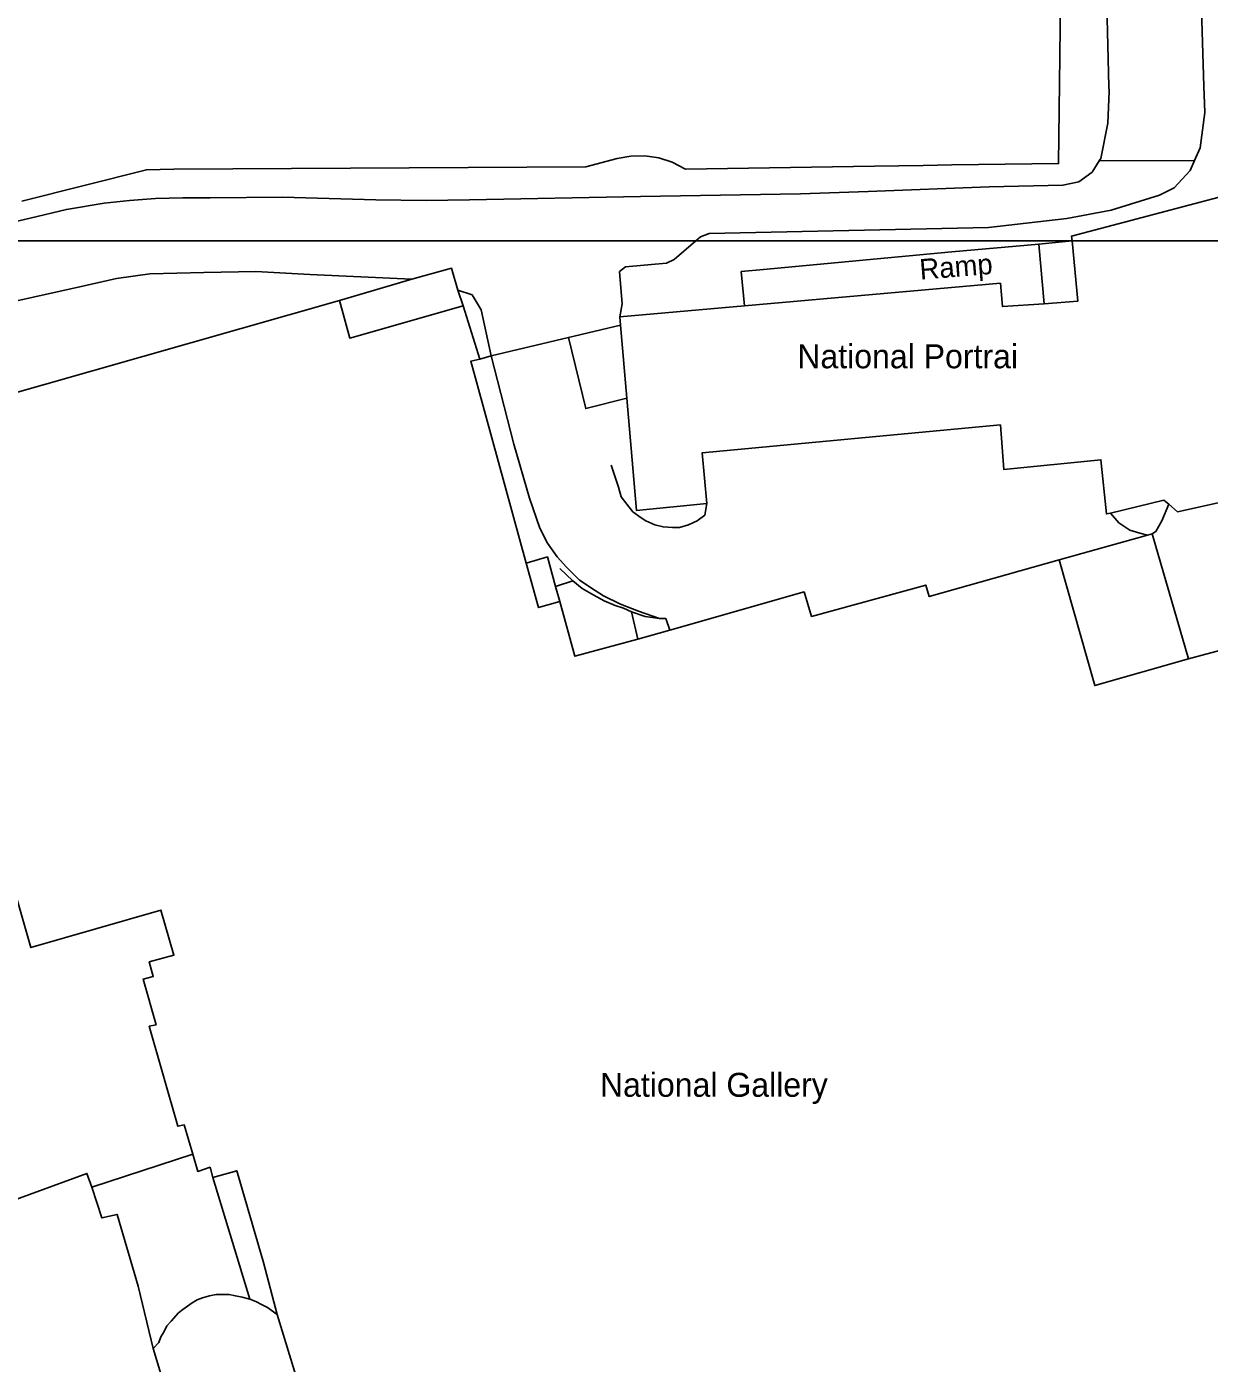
# Model space of a CAD drawing. Extents: x 529240 to 530363, y 179600 to 180767.
# Drawn here: x 529892.4 to 529978.8, y 180532 to 180629.7 of the extents above; entities that cross this region are included whole.
import ezdxf

# ---------------------------------------------------------------- set-up
doc = ezdxf.new("R2010")
doc.units = 0
for name, color, linetype in [('Building', 7, 'Continuous'), ('General surface', 7, 'Continuous'), ('Road Or Track', 7, 'Continuous'), ('Roadside', 7, 'Continuous'), ('Unclassified', 7, 'Continuous')]:
    doc.layers.add(name, color=color, linetype=linetype)

msp = doc.modelspace()

# ---------------------------------------------------------------- linework, layer by layer
at = {"layer": 'Building'}
for points in [[(529968.8, 180614), (530021.237, 180614), (530019.9, 180619), (530014.35, 180617.7), (530012.4, 180625.15), (530000, 180622.15), (529979.9, 180617.3), (529968.75, 180614.35)], [(529924.3, 180609.25), (529923.9, 180610.4), (529923.45, 180612), (529920.55, 180611.2), (529915.25, 180609.65), (529916, 180606.9)], [(529936.25, 180602.5), (529935.8, 180607.85), (529932, 180606.95), (529933.25, 180601.75)], [(529967.85, 180590.7), (529970.45, 180581.5), (529977.3, 180583.45), (529974.65, 180592.6), (529974.3, 180592.5)], [(529931.35, 180587.65), (529931.05, 180588.75), (529930.45, 180590.9), (529928.9, 180590.45), (529929.8, 180587.2)], [(529937.05, 180584.9), (529936.6, 180586.9), (529936, 180587.15), (529935.4, 180587.35), (529934.6, 180587.7), (529933.85, 180588.1), (529933, 180588.6), (529932.3, 180589.15), (529931.05, 180588.75), (529931.35, 180587.65), (529932.45, 180583.65)]]:
    msp.add_lwpolyline(points, close=True, dxfattribs=at)
for points in [[(530021.237, 180614), (529968.8, 180614), (529969.2, 180609.6), (529966.75, 180609.4), (529963.7, 180609.2), (529963.55, 180610.9), (529944.84, 180609.25), (529935.75, 180608.45), (529935.8, 180607.85), (529936.25, 180602.5), (529936.95, 180594.3), (529942.1, 180594.8), (529941.75, 180598.5), (529963.55, 180600.55), (529963.8, 180597.3), (529970.9, 180598), (529971.3, 180594.05), (529971.6, 180594.1), (529975.5, 180595.05), (529975.85, 180594.75), (529976.5, 180594.2), (529979.9, 180594.95)], [(529966.75, 180609.4), (529969.2, 180609.6), (529968.8, 180614)], [(529920.55, 180611.2), (529923.45, 180612), (529923.9, 180610.4)], [(529915.25, 180609.65), (529920.55, 180611.2)], [(529966.75, 180609.4), (529963.7, 180609.2), (529963.55, 180610.9), (529944.84, 180609.25)], [(529923.9, 180610.4), (529924.3, 180609.25)], [(529982.3, 180584.8), (529977.3, 180583.45), (529970.45, 180581.5), (529967.85, 180590.7), (529958.35, 180588), (529958.1, 180588.85), (529949.75, 180586.55), (529949.2, 180588.35), (529939.4, 180585.55), (529937.05, 180584.9), (529932.45, 180583.65), (529931.35, 180587.65), (529929.8, 180587.2), (529928.9, 180590.45), (529924.85, 180605.2), (529925.5, 180605.35), (529924.3, 180609.25), (529916, 180606.9), (529915.25, 180609.65), (529890, 180602.45)], [(529890, 180602.45), (529915.25, 180609.65)], [(529915.25, 180609.65), (529916, 180606.9), (529924.3, 180609.25)], [(529924.3, 180609.25), (529925.5, 180605.35)], [(529944.84, 180609.25), (529935.75, 180608.45)], [(529935.75, 180608.45), (529935.8, 180607.85)], [(529935.8, 180607.85), (529936.25, 180602.5)], [(529925.5, 180605.35), (529924.85, 180605.2), (529928.9, 180590.45)], [(529936.25, 180602.5), (529936.95, 180594.3), (529942.1, 180594.8)], [(529942.1, 180594.8), (529941.75, 180598.5), (529963.55, 180600.55), (529963.8, 180597.3), (529970.9, 180598), (529971.3, 180594.05), (529971.6, 180594.1)], [(529882.7, 180597.3), (529892.7, 180562.35), (529902.2, 180565.1), (529903.15, 180561.8), (529901.35, 180561.3), (529901.65, 180560.25), (529900.9, 180560.05), (529901.85, 180556.7), (529901.35, 180556.6), (529903.45, 180549.3), (529903.9, 180549.4), (529904.55, 180547.25), (529904.9, 180546), (529905.8, 180546.3), (529906, 180545.55), (529907.75, 180546.05), (529909.7, 180539.35), (529910.7, 180535.55), (529912.5, 180529.65)], [(529892.7, 180562.35), (529882.7, 180597.3)], [(529975.85, 180594.75), (529976.5, 180594.2), (529979.9, 180594.95), (529980.65, 180596.25), (529981.1, 180596.35)], [(529971.6, 180594.1), (529975.5, 180595.05), (529975.85, 180594.75)], [(529967.85, 180590.7), (529974.3, 180592.5)], [(529974.3, 180592.5), (529974.65, 180592.6)], [(529974.65, 180592.6), (529977.3, 180583.45)], [(529928.9, 180590.45), (529929.8, 180587.2), (529931.35, 180587.65)], [(529949.75, 180586.55), (529958.1, 180588.85), (529958.35, 180588), (529967.85, 180590.7)], [(529967.85, 180590.7), (529970.45, 180581.5), (529977.3, 180583.45)], [(529931.35, 180587.65), (529932.45, 180583.65), (529937.05, 180584.9)], [(529939.4, 180585.55), (529949.2, 180588.35), (529949.75, 180586.55)], [(529937.05, 180584.9), (529939.4, 180585.55)], [(529977.3, 180583.45), (529982.3, 180584.8)], [(529892.7, 180562.35), (529902.2, 180565.1), (529903.15, 180561.8), (529901.35, 180561.3), (529901.65, 180560.25), (529900.9, 180560.05), (529901.85, 180556.7), (529901.35, 180556.6), (529903.45, 180549.3), (529903.9, 180549.4), (529904.55, 180547.25)], [(529904.55, 180547.25), (529904.9, 180546), (529905.8, 180546.3), (529906, 180545.55)], [(529903.5, 180526.95), (529901.65, 180533.05), (529900.55, 180537.6), (529899, 180542.85), (529897.9, 180542.6), (529897.15, 180544.85), (529896.8, 180545.85), (529861.05, 180532.75)], [(529897.15, 180544.85), (529896.8, 180545.85), (529861.05, 180532.75)], [(529906, 180545.55), (529907.75, 180546.05), (529909.7, 180539.35)], [(529900.55, 180537.6), (529899, 180542.85), (529897.9, 180542.6), (529897.15, 180544.85)], [(529910.7, 180535.55), (529909.7, 180539.35)], [(529900.55, 180537.6), (529901.65, 180533.05)], [(529912.5, 180529.65), (529910.7, 180535.55), (529910, 180536.05), (529909.6, 180536.25), (529909.15, 180536.5), (529908.7, 180536.65), (529908.15, 180536.8), (529907.65, 180536.9), (529907.2, 180537), (529906.25, 180537), (529905.75, 180536.9), (529905.25, 180536.75), (529904.85, 180536.6), (529904.5, 180536.4), (529903.8, 180535.9), (529903.5, 180535.65), (529902.95, 180535.05), (529902.65, 180534.7), (529902.45, 180534.3), (529902.2, 180533.9), (529902.05, 180533.5), (529901.65, 180533.05), (529903.5, 180526.95)], [(529901.65, 180533.05), (529902.05, 180533.5), (529902.2, 180533.9), (529902.45, 180534.3), (529902.65, 180534.7), (529902.95, 180535.05), (529903.5, 180535.65), (529903.8, 180535.9), (529904.5, 180536.4), (529904.85, 180536.6), (529905.25, 180536.75), (529905.75, 180536.9), (529906.25, 180537), (529907.2, 180537), (529907.65, 180536.9), (529908.15, 180536.8), (529908.7, 180536.65)], [(529908.7, 180536.65), (529909.15, 180536.5), (529909.6, 180536.25), (529910, 180536.05), (529910.7, 180535.55)], [(529910.7, 180535.55), (529912.5, 180529.65)], [(529901.65, 180533.05), (529903.5, 180526.95)]]:
    msp.add_lwpolyline(points, dxfattribs=at)
at = {"layer": 'General surface'}
for points in [[(529968.09, 180644.4), (529967.9, 180627.5), (529967.8, 180619.65), (529960, 180619.55), (529957.9, 180619.5), (529954.35, 180619.45), (529940.55, 180619.25), (529939.57, 180619.75), (529938.59, 180620.06), (529937.58, 180620.21), (529936.55, 180620.18), (529935.54, 180620.03), (529933.25, 180619.4), (529903.15, 180619.25), (529901.15, 180619.2), (529892.05, 180616.9)], [(529888.55, 180614.7), (529892.65, 180615.65), (529895.3, 180616.3), (529898.05, 180616.75), (529899.9, 180616.95), (529901.8, 180617.1), (529903.8, 180617.15), (529905.8, 180617.15), (529911.1, 180617.2), (529917.9, 180617), (529921.6, 180616.95), (529924.75, 180617), (529937.25, 180617.25), (529948.95, 180617.45), (529953.9, 180617.6), (529962.74, 180617.95), (529968.12, 180618.06), (529969.28, 180618.32), (529970.25, 180619.01), (529970.78, 180619.86), (529970.88, 180620.03), (529971.41, 180622.6), (529971.49, 180624.92), (529971.48, 180625.29), (529971.26, 180634.28)]]:
    msp.add_lwpolyline(points, dxfattribs=at)
for points in [[(529966.35, 180613.75), (529960, 180613.2), (529946.25, 180611.9), (529944.62, 180611.76), (529944.84, 180609.25), (529963.55, 180610.9), (529963.7, 180609.2), (529966.75, 180609.4)], [(529932, 180606.95), (529926.35, 180605.6), (529928, 180599.15), (529929.15, 180595.2), (529929.9, 180593), (529930.45, 180591.9), (529931.15, 180590.9), (529931.85, 180590.15), (529932.8, 180589.2), (529933.95, 180588.45), (529934.55, 180588.05), (529935.8, 180587.45), (529937.1, 180586.95), (529938.65, 180586.4), (529939.1, 180586.4), (529939.4, 180585.55), (529949.2, 180588.35), (529949.75, 180586.55), (529958.1, 180588.85), (529958.35, 180588), (529967.85, 180590.7), (529974.3, 180592.5), (529973.75, 180592.65), (529973, 180592.85), (529972.2, 180593.4), (529971.6, 180594.1), (529971.3, 180594.05), (529970.9, 180598), (529963.8, 180597.3), (529963.55, 180600.55), (529941.75, 180598.5), (529942.1, 180594.8), (529936.95, 180594.3), (529936.25, 180602.5), (529933.25, 180601.75)], [(529926.35, 180605.6), (529925.5, 180605.35), (529924.85, 180605.2), (529928.9, 180590.45), (529930.45, 180590.9), (529931.05, 180588.75), (529932.3, 180589.15), (529933, 180588.6), (529933.85, 180588.1), (529934.6, 180587.7), (529935.4, 180587.35), (529936, 180587.15), (529936.6, 180586.9), (529937.6, 180586.55), (529938.65, 180586.4), (529937.1, 180586.95), (529935.8, 180587.45), (529934.55, 180588.05), (529933.95, 180588.45), (529932.8, 180589.2), (529931.85, 180590.15), (529931.15, 180590.9), (529930.45, 180591.9), (529929.9, 180593), (529929.15, 180595.2), (529928, 180599.15)], [(529975.85, 180594.75), (529975.35, 180593.55), (529974.9, 180592.75), (529974.65, 180592.6), (529977.3, 180583.45), (529982.3, 180584.8), (529986.13, 180585.9), (529986.4, 180586), (529983.8, 180594.85), (529983.1, 180594.95), (529982.2, 180595.2), (529981.55, 180595.65), (529981.1, 180596.35), (529980.65, 180596.25), (529979.9, 180594.95), (529976.5, 180594.2)], [(529971.6, 180594.1), (529972.2, 180593.4), (529973, 180592.85), (529973.75, 180592.65), (529974.3, 180592.5), (529974.65, 180592.6), (529974.9, 180592.75), (529975.35, 180593.55), (529975.85, 180594.75), (529975.5, 180595.05)], [(529939.4, 180585.55), (529939.1, 180586.4), (529938.65, 180586.4), (529937.6, 180586.55), (529936.6, 180586.9), (529937.05, 180584.9)], [(529900.55, 180537.6), (529901.65, 180533.05), (529902.05, 180533.5), (529902.2, 180533.9), (529902.45, 180534.3), (529902.65, 180534.7), (529902.95, 180535.05), (529903.5, 180535.65), (529903.8, 180535.9), (529904.5, 180536.4), (529904.85, 180536.6), (529905.25, 180536.75), (529905.75, 180536.9), (529906.25, 180537), (529907.2, 180537), (529907.65, 180536.9), (529908.15, 180536.8), (529908.7, 180536.65), (529906, 180545.55), (529905.8, 180546.3), (529904.9, 180546), (529904.55, 180547.25), (529897.15, 180544.85), (529897.9, 180542.6), (529899, 180542.85)], [(529908.7, 180536.65), (529909.15, 180536.5), (529909.6, 180536.25), (529910, 180536.05), (529910.7, 180535.55), (529909.7, 180539.35), (529907.75, 180546.05), (529906, 180545.55)]]:
    msp.add_lwpolyline(points, close=True, dxfattribs=at)
at = {"layer": 'Road Or Track'}
for points in [[(529885.838, 180614), (529941.295, 180614), (529941.64, 180614.3), (529942.28, 180614.55), (529962.68, 180614.97), (529968.4, 180615.64), (529971.64, 180616.24), (529975.19, 180617.34), (529976.26, 180617.87), (529977.42, 180619.15), (529977.73, 180619.87), (529970.81, 180619.86), (529970.78, 180619.86), (529970.25, 180619.01), (529969.28, 180618.32), (529968.12, 180618.06), (529962.74, 180617.95), (529953.9, 180617.6), (529948.95, 180617.45), (529937.25, 180617.25), (529924.75, 180617), (529921.6, 180616.95), (529917.9, 180617), (529911.1, 180617.2), (529905.8, 180617.15), (529903.8, 180617.15), (529901.8, 180617.1), (529899.9, 180616.95), (529898.05, 180616.75), (529895.3, 180616.3), (529892.65, 180615.65), (529888.55, 180614.7)], [(529941.295, 180614), (529941.64, 180614.3), (529942.28, 180614.55), (529962.68, 180614.97), (529968.4, 180615.64), (529971.64, 180616.24), (529975.19, 180617.34), (529976.26, 180617.87), (529977.42, 180619.15), (529977.73, 180619.87)], [(529962.74, 180617.95), (529953.9, 180617.6), (529948.95, 180617.45), (529937.25, 180617.25), (529924.75, 180617), (529921.6, 180616.95), (529917.9, 180617), (529911.1, 180617.2), (529905.8, 180617.15), (529903.8, 180617.15), (529901.8, 180617.1), (529899.9, 180616.95), (529898.05, 180616.75), (529895.3, 180616.3), (529892.65, 180615.65), (529888.55, 180614.7), (529885.838, 180614)], [(529889.55, 180609.15), (529896.05, 180610.6), (529898.95, 180611.25), (529901.4, 180611.6), (529905.35, 180611.7), (529909.15, 180611.75), (529913.1, 180611.55), (529920.55, 180611.2), (529923.45, 180612), (529923.9, 180610.4), (529924.95, 180610.05), (529925.6, 180608.95), (529926.35, 180605.6), (529932, 180606.95), (529935.8, 180607.85), (529935.75, 180608.45), (529935.92, 180609.4), (529935.72, 180611.75), (529936.16, 180612.11), (529939.15, 180612.38), (529939.72, 180612.63), (529941.295, 180614), (529885.838, 180614)], [(529935.92, 180609.4), (529935.72, 180611.75), (529936.16, 180612.11), (529939.15, 180612.38), (529939.72, 180612.63), (529941.295, 180614)], [(529878.3, 180606.25), (529881.95, 180607.15), (529889.55, 180609.15), (529896.05, 180610.6), (529898.95, 180611.25), (529901.4, 180611.6), (529905.35, 180611.7), (529909.15, 180611.75), (529913.1, 180611.55), (529920.55, 180611.2)], [(529923.9, 180610.4), (529924.95, 180610.05), (529925.6, 180608.95), (529926.35, 180605.6)], [(529935.92, 180609.4), (529935.75, 180608.45)]]:
    msp.add_lwpolyline(points, dxfattribs=at)
at = {"layer": 'Roadside'}
for points in [[(529977.96, 180640.51), (529978.42, 180625.3), (529978.48, 180623.38), (529978.14, 180620.8), (529977.73, 180619.87), (529977.42, 180619.15), (529976.26, 180617.87), (529975.19, 180617.34), (529971.64, 180616.24), (529968.4, 180615.64), (529962.68, 180614.97), (529942.28, 180614.55), (529941.64, 180614.3), (529941.295, 180614), (529968.8, 180614), (529968.75, 180614.35), (529979.9, 180617.3)], [(529890, 180602.45), (529915.25, 180609.65), (529920.55, 180611.2), (529913.1, 180611.55), (529909.15, 180611.75), (529905.35, 180611.7), (529901.4, 180611.6), (529898.95, 180611.25), (529896.05, 180610.6), (529889.55, 180609.15)], [(529861.05, 180532.75), (529896.8, 180545.85), (529897.15, 180544.85), (529904.55, 180547.25), (529903.9, 180549.4), (529903.45, 180549.3), (529901.35, 180556.6), (529901.85, 180556.7), (529900.9, 180560.05), (529901.65, 180560.25), (529901.35, 180561.3), (529903.15, 180561.8), (529902.2, 180565.1), (529892.7, 180562.35), (529882.7, 180597.3)]]:
    msp.add_lwpolyline(points, dxfattribs=at)
for points in [[(529941.295, 180614), (529939.72, 180612.63), (529939.15, 180612.38), (529936.16, 180612.11), (529935.72, 180611.75), (529935.92, 180609.4), (529935.75, 180608.45), (529944.84, 180609.25), (529944.62, 180611.76), (529946.25, 180611.9), (529960, 180613.2), (529966.35, 180613.75), (529968.8, 180614)], [(529966.75, 180609.4), (529969.2, 180609.6), (529968.8, 180614), (529966.35, 180613.75)], [(529925.5, 180605.35), (529926.35, 180605.6), (529925.6, 180608.95), (529924.95, 180610.05), (529923.9, 180610.4), (529924.3, 180609.25)]]:
    msp.add_lwpolyline(points, close=True, dxfattribs=at)
at = {"layer": 'Unclassified'}
for points in [[(529966.35, 180613.75), (529968.8, 180614)], [(529944.62, 180611.76), (529946.25, 180611.9), (529960, 180613.2), (529966.35, 180613.75)], [(529966.35, 180613.75), (529966.75, 180609.4)], [(529944.62, 180611.76), (529944.84, 180609.25)], [(529926.35, 180605.6), (529932, 180606.95)], [(529932, 180606.95), (529935.8, 180607.85)], [(529932, 180606.95), (529933.25, 180601.75), (529936.25, 180602.5)], [(529925.5, 180605.35), (529926.35, 180605.6)], [(529926.35, 180605.6), (529928, 180599.15), (529929.15, 180595.2), (529929.9, 180593), (529930.45, 180591.9), (529931.15, 180590.9), (529931.85, 180590.15), (529932.8, 180589.2), (529933.95, 180588.45), (529934.55, 180588.05), (529935.8, 180587.45), (529937.1, 180586.95), (529938.65, 180586.4)], [(529935.1, 180597.6), (529935.65, 180596), (529935.85, 180595.3), (529936.25, 180594.75), (529936.7, 180594.2), (529937.3, 180593.75), (529937.65, 180593.55), (529938.3, 180593.25), (529938.9, 180593.1), (529939.6, 180593.05), (529940.1, 180593.05), (529940.75, 180593.25), (529941.4, 180593.55), (529941.95, 180593.95), (529942.1, 180594.8)], [(529974.65, 180592.6), (529974.9, 180592.75), (529975.35, 180593.55), (529975.85, 180594.75)], [(529971.6, 180594.1), (529972.2, 180593.4), (529973, 180592.85), (529973.75, 180592.65), (529974.3, 180592.5)], [(529928.9, 180590.45), (529930.45, 180590.9), (529931.05, 180588.75)], [(529931.35, 180590.05), (529932.3, 180589.15)], [(529931.05, 180588.75), (529932.3, 180589.15)], [(529931.05, 180588.75), (529931.35, 180587.65)], [(529932.3, 180589.15), (529933, 180588.6), (529933.85, 180588.1), (529934.6, 180587.7), (529935.4, 180587.35), (529936, 180587.15), (529936.6, 180586.9)], [(529936.6, 180586.9), (529937.05, 180584.9)], [(529936.6, 180586.9), (529937.6, 180586.55), (529938.65, 180586.4)], [(529938.65, 180586.4), (529939.1, 180586.4), (529939.4, 180585.55)], [(529897.15, 180544.85), (529904.55, 180547.25)], [(529906, 180545.55), (529908.7, 180536.65)]]:
    msp.add_lwpolyline(points, dxfattribs=at)

# ---------------------------------------------------------------- texts
at = {"layer": 'General surface'}
msp.add_text('Ramp', height=1.5, rotation=4.6, dxfattribs=at).set_placement((529957.7, 180611.16))
at = {"layer": 'Unclassified'}
for s, p in [('National Portrai', (529948.71, 180604.69)), ('National Gallery', (529934.29, 180551.45))]:
    msp.add_text(s, height=1.75, dxfattribs=at).set_placement(p)

doc.saveas('drawing.dxf')
